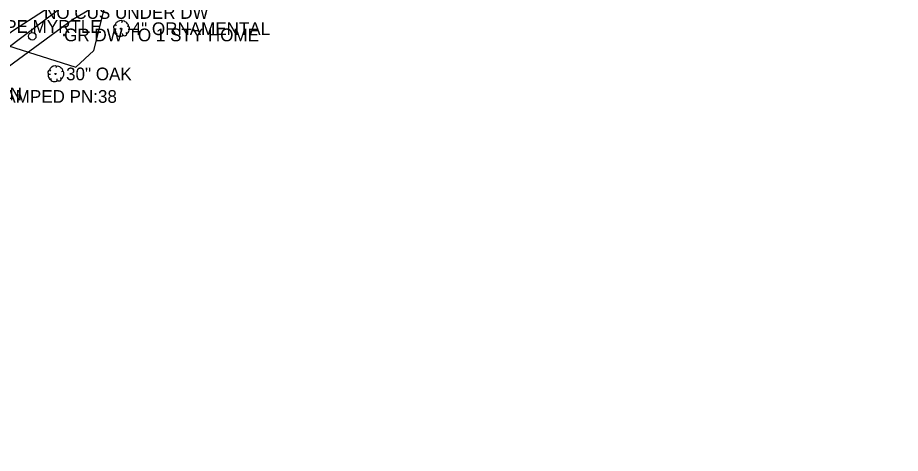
# Model space of a CAD drawing. Extents: x -1 to 1157254, y -1 to 2021979.
# Drawn here: x 1148433.7 to 1148933, y 2017882.7 to 2018129.3 of the extents above; entities that cross this region are included whole.
import ezdxf

# ---------------------------------------------------------------- set-up
doc = ezdxf.new("R2010")
doc.units = 0
for name, color, linetype in [('S_BUILDING_ANNOT', 7, 'Continuous'), ('S_CAL_CORNER_ANNOT', 7, 'Continuous'), ('S_CATCH_BASIN', 7, 'Continuous'), ('S_CURB', 7, 'Continuous'), ('S_DROP_INLET', 7, 'Continuous'), ('S_FENCE', 7, 'Continuous'), ('S_GAS_PUMP_ISLAND_ANNOT', 7, 'Continuous'), ('S_GAS_UTILITIES', 7, 'Continuous'), ('S_GATE', 7, 'Continuous'), ('S_GATE_ANNOT', 7, 'Continuous')]:
    doc.layers.add(name, color=color, linetype=linetype)

msp = doc.modelspace()

# ---------------------------------------------------------------- linework, layer by layer
at = {"layer": 'S_BUILDING_ANNOT'}
for p, q in [((1148464.13, 2018128.06), (1148465.4, 2018128.06)), ((1148464.77, 2018127.42), (1148464.77, 2018128.69)), ((1148464.77, 2018128.06), (1148464.77, 2018128.06)), ((1148460, 2018118.87), (1148459.99, 2018120.14)), ((1148459.36, 2018119.51), (1148460.63, 2018119.51)), ((1148460, 2018119.51), (1148460, 2018119.51))]:
    msp.add_line(p, q, dxfattribs=at)
at = {"layer": 'S_CAL_CORNER_ANNOT'}
msp.add_lwpolyline([(1148912.94, 2018389.54), (1148884.02, 2018371.37), (1148841.26, 2018349), (1148782.55, 2018319.82), (1148727.8, 2018292.18), (1148687.32, 2018271.68), (1148647.96, 2018251.03), (1148473.78, 2018149.56), (1148431.39, 2018121.98), (1148409.2, 2018106.42), (1148303.97, 2018024.03), (1148255.75, 2017987.09), (1148260.87, 2017979.68), (1148255.56, 2017975.26), (1148250.28, 2017982.33), (1148176.11, 2017926.04), (1148136.14, 2017895.28)], dxfattribs=at)
at = {"layer": 'S_CATCH_BASIN'}
msp.add_line((1148441.79, 2018120.89), (1148441.79, 2018123), dxfattribs=at)
msp.add_circle((1148441.92, 2018118.75), 2.13, dxfattribs=at)
at = {"layer": 'S_CURB'}
for p, q in [((1148488.96, 2018125.27), (1148489.46, 2018124.69)), ((1148492.75, 2018127.29), (1148492.37, 2018126.43)), ((1148488.3, 2018122.95), (1148489.42, 2018122.95)), ((1148489.46, 2018119.77), (1148489.92, 2018120.47)), ((1148493.14, 2018119.5), (1148493.06, 2018120.28)), ((1148495.54, 2018120.39), (1148495.08, 2018120.82)), ((1148496.32, 2018124.5), (1148495.66, 2018124.23)), ((1148455.64, 2018101.68), (1148455.26, 2018100.82)), ((1148451.19, 2018097.34), (1148452.31, 2018097.34)), ((1148451.85, 2018099.66), (1148452.35, 2018099.08)), ((1148458.43, 2018094.78), (1148457.97, 2018095.21)), ((1148459.21, 2018098.89), (1148458.55, 2018098.62)), ((1148452.35, 2018094.16), (1148452.82, 2018094.86)), ((1148456.03, 2018093.89), (1148455.95, 2018094.67))]:
    msp.add_line(p, q, dxfattribs=at)
for centre in [(1148492.19, 2018123.04), (1148455.09, 2018097.43)]:
    msp.add_circle(centre, 0.34, dxfattribs=at)
for centre, major_axis, ratio, start_param, end_param in [((1148488.63, 2018124.13), (0.31, 1.03), 0.646762, 0, 3.141593), ((1148490.86, 2018126.24), (1.86, 1.08), 0.471018, 0, 3.141593), ((1148494.51, 2018125.92), (-1.81, 1.36), 0.405113, 3.141593, 6.283186), ((1148488.93, 2018121.48), (-0.61, 1.6), 0.420543, 6.283185, 9.424777), ((1148491.39, 2018119.7), (-1.83, 0.19), 0.529943, 0, 3.141593), ((1148494.35, 2018119.99), (1.09, 0.46), 0.711534, 3.141592, 6.283185), ((1148495.87, 2018122.51), (0.46, 2.04), 0.482994, 3.141593, 6.283185), ((1148453.75, 2018100.63), (1.86, 1.08), 0.471018, 0, 3.141593), ((1148457.4, 2018100.31), (-1.81, 1.36), 0.405113, 3.141593, 6.283186), ((1148451.52, 2018098.52), (0.31, 1.03), 0.646762, 0, 3.141593), ((1148451.82, 2018095.87), (-0.61, 1.6), 0.420543, 6.283185, 9.424777), ((1148458.76, 2018096.9), (0.46, 2.04), 0.482994, 3.141593, 6.283185), ((1148454.28, 2018094.09), (-1.83, 0.19), 0.529943, 0, 3.141593), ((1148457.24, 2018094.38), (1.09, 0.46), 0.711534, 3.141592, 6.283185)]:
    msp.add_ellipse(centre, major_axis=major_axis, ratio=ratio, start_param=start_param, end_param=end_param, dxfattribs=at)
at = {"layer": 'S_DROP_INLET'}
msp.add_lwpolyline([(1149478.88, 2018922.64), (1149385.84, 2018831.36), (1149330.57, 2018775.16), (1149250.6, 2018696.8), (1149231.5, 2018678.75), (1149169.67, 2018614.3), (1149128.45, 2018577.04), (1149075.89, 2018529.44), (1149016.28, 2018476.33), (1148941.34, 2018408.7), (1148861.11, 2018354.7), (1148778.49, 2018311.96), (1148755.86, 2018297.95), (1148577.39, 2018201.52), (1148460.64, 2018136.54), (1148334.57, 2018041.74), (1148195.53, 2017935.77), (1148138.82, 2017892.99)], dxfattribs=at)
at = {"layer": 'S_FENCE'}
msp.add_lwpolyline([(1149562.21, 2019005.4), (1149486.21, 2018927.15), (1149466.96, 2018916.4), (1149448.15, 2018887.45), (1149385.38, 2018826.9), (1149357.5, 2018803.66), (1149334.17, 2018772.97), (1149278.68, 2018714.02), (1149266.21, 2018707.99), (1149250.6, 2018696.75), (1149241.46, 2018677.2), (1149179.13, 2018611.74), (1149130.37, 2018567.15), (1149080.16, 2018520.92), (1149020.19, 2018471.53), (1148946.08, 2018397.31), (1148842.28, 2018340.54), (1148783.26, 2018310.71), (1148755.06, 2018299.13), (1148580.09, 2018196.31), (1148464.77, 2018128.06), (1148357.29, 2018049.22), (1148182.05, 2017918.06), (1148146.03, 2017882.74)], dxfattribs=at)
at = {"layer": 'S_GAS_PUMP_ISLAND_ANNOT'}
msp.add_lwpolyline([(1148424.27, 2018114.71), (1148466.54, 2018101.29), (1148476.73, 2018110.72), (1148488.36, 2018156.7)], dxfattribs=at)

# ---------------------------------------------------------------- texts
at = {"layer": 'S_GAS_UTILITIES'}
msp.add_text('STD AHTD MON. STAMPED PN:38', height=7.2, dxfattribs=at).set_placement((1148335.23, 2018081.09))
at = {"layer": 'S_GATE'}
for s, p in [('NO CUS UNDER DW', (1148448.63, 2018128.61)), ('GR DW TO 1 STY HOME', (1148460, 2018115.91)), ('LAWN', (1148408.28, 2018082.52))]:
    msp.add_text(s, height=7.2, dxfattribs=at).set_placement(p)
at = {"layer": 'S_GATE_ANNOT'}
for s, p in [('CLUSTER 2" CREPE MYRTLE', (1148347.25, 2018120.7)), ('4" ORNAMENTAL', (1148498.19, 2018119.44)), ('30" OAK', (1148461.09, 2018093.83))]:
    msp.add_text(s, height=7.2, dxfattribs=at).set_placement(p)

doc.saveas('drawing.dxf')
